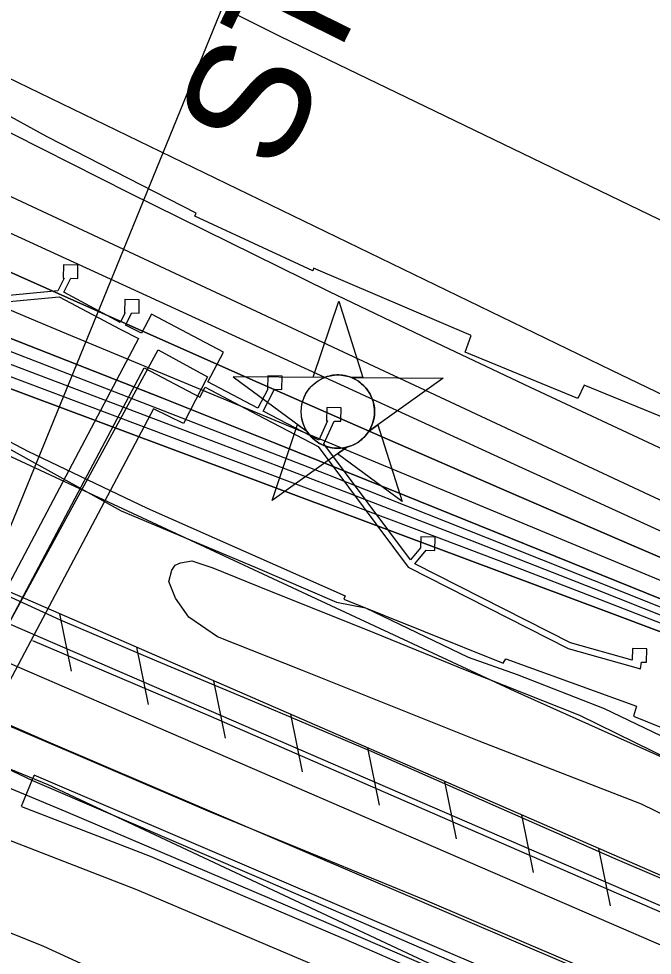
# Model space of a CAD drawing. Extents: x 3715084 to 3753216, y 488173 to 513963.
# Drawn here: x 3720612 to 3721140, y 500791 to 501572 of the extents above; entities that cross this region are included whole.
import ezdxf

# ---------------------------------------------------------------- set-up
doc = ezdxf.new("R2010")
doc.units = 0
for name, color, linetype in [('V-CHAN-DOCK', 7, 'Continuous'), ('V-CHAN-NAID', 7, 'Continuous'), ('V-FLOD-BASE', 7, 'Continuous'), ('V-LEVE-TOET', 7, 'Continuous'), ('V-RIVR-EDGE', 7, 'Continuous'), ('V-RIVR-RANG', 7, 'Continuous'), ('V-ROAD-CNTR', 7, 'Continuous'), ('V-RRAP-FSHR', 7, 'Continuous'), ('V-RRAP-RVMT', 7, 'Continuous'), ('V-SITE-OTLN', 7, 'Continuous'), ('V-SITE-VEGE', 7, 'Continuous'), ('V-SURV-LINE', 7, 'Continuous'), ('V-TOPO-DPTH', 7, 'Continuous'), ('V-TOPO-MAJR', 7, 'Continuous'), ('V-TOPO-MINR', 7, 'Continuous'), ('V-TOPO-WATR', 7, 'Continuous'), ('V-UTIL-LINE', 7, 'Continuous')]:
    doc.layers.add(name, color=color, linetype=linetype)

msp = doc.modelspace()

# ---------------------------------------------------------------- linework, layer by layer
at = {"layer": 'V-CHAN-DOCK'}
for points in [[(3720599.21, 501058.26), (3720716.97, 501280.58), (3720763.12, 501256.13), (3720767.54, 501264.5), (3720811.31, 501241.41), (3720861.85, 501215.13), (3720936.86, 501114.58), (3721070.18, 501046.8), (3721130.25, 501029.93), (3721131.17, 501035.4), (3721135.45, 501035.32), (3721135.66, 501046.43), (3721123.66, 501046.66), (3721123.48, 501037.02), (3721072, 501051.48), (3720942.44, 501117.35), (3720951.87, 501128.65), (3720959.07, 501128.51), (3720959.28, 501139.62), (3720947.28, 501139.85), (3720947.1, 501130.75), (3720938.62, 501120.58), (3720866.4, 501217.39), (3720875.1, 501236.31), (3720880.76, 501236.2), (3720880.98, 501247.31), (3720868.98, 501247.54), (3720868.77, 501236.43), (3720869.64, 501236.41), (3720862.33, 501220.51), (3720815.86, 501244.68), (3720825.55, 501262.9), (3720831.53, 501262.78), (3720831.74, 501273.89), (3720819.74, 501274.12), (3720819.53, 501263.01), (3720819.94, 501263), (3720811.43, 501247), (3720769.89, 501268.92), (3720783.04, 501293.75), (3720723.03, 501325.53), (3720714.56, 501309.54), (3720701.34, 501316.22), (3720706.65, 501326.5), (3720712.56, 501326.38), (3720712.77, 501337.49), (3720700.77, 501337.72), (3720700.56, 501326.61), (3720701.07, 501326.6), (3720696.9, 501318.53), (3720649.79, 501343.63), (3720655.63, 501355.3), (3720661.48, 501355.19), (3720661.69, 501366.3), (3720649.69, 501366.53), (3720649.48, 501355.42), (3720650.09, 501355.4), (3720644.84, 501344.93), (3720508.21, 501331.93)], [(3720503.62, 501326.47), (3720645.95, 501340.01), (3720696.84, 501312.89), (3720712.22, 501305.13), (3720585.42, 501065.74)]]:
    msp.add_lwpolyline(points, dxfattribs=at)
at = {"layer": 'V-CHAN-NAID'}
for points in [[(3720867.35, 501272.74), (3720857.76, 501272.81), (3720878.89, 501336.3), (3720899.11, 501272.52), (3720889.52, 501272.59), (3720887.95, 501273.17), (3720885.85, 501273.79), (3720883.81, 501274.24), (3720881.77, 501274.54), (3720880.61, 501274.66), (3720879.07, 501274.74), (3720877.35, 501274.74), (3720875.98, 501274.67), (3720874.08, 501274.47), (3720872.71, 501274.25), (3720870.93, 501273.86), (3720869.4, 501273.44), (3720868.36, 501273.11)], [(3720867.35, 501272.74), (3720790.85, 501273.29), (3720852.42, 501227.89), (3720851.31, 501229.8), (3720850.5, 501231.42), (3720849.67, 501233.39), (3720848.98, 501235.45), (3720848.61, 501236.77), (3720848.25, 501238.4), (3720848.01, 501239.84), (3720847.82, 501241.44), (3720847.71, 501243.17), (3720847.7, 501244.76), (3720847.8, 501246.83), (3720847.99, 501248.45), (3720848.38, 501250.65), (3720848.86, 501252.57), (3720849.46, 501254.46), (3720850.12, 501256.14), (3720850.85, 501257.73), (3720851.66, 501259.26), (3720852.72, 501261), (3720853.75, 501262.47), (3720854.75, 501263.74), (3720855.75, 501264.88), (3720857.06, 501266.22), (3720858.11, 501267.19), (3720859.83, 501268.58), (3720861.04, 501269.45), (3720862.73, 501270.52), (3720864.46, 501271.47), (3720865.91, 501272.15)], [(3720889.52, 501272.59), (3720966.01, 501272.04), (3720903.81, 501227.52), (3720904.72, 501229.01), (3720905.7, 501230.86), (3720906.42, 501232.44), (3720907.15, 501234.4), (3720907.7, 501236.18), (3720908.1, 501237.82), (3720908.46, 501239.83), (3720908.64, 501241.41), (3720908.77, 501243.61), (3720908.74, 501245.67), (3720908.55, 501247.89), (3720908.28, 501249.65), (3720907.79, 501251.88), (3720907.15, 501254.02), (3720906.4, 501256.01), (3720905.75, 501257.45), (3720904.75, 501259.36), (3720903.69, 501261.09), (3720902.47, 501262.79), (3720901.21, 501264.33), (3720899.94, 501265.69), (3720898.31, 501267.23), (3720896.56, 501268.64), (3720894.88, 501269.81), (3720892.99, 501270.95), (3720891.52, 501271.71)], [(3720885.78, 501214.62), (3720823.58, 501170.09), (3720844.7, 501233.58), (3720852.42, 501227.89), (3720853.06, 501226.92), (3720854.44, 501225.06), (3720855.65, 501223.65), (3720857.12, 501222.15), (3720858.51, 501220.89), (3720859.96, 501219.74), (3720861.36, 501218.75), (3720863.04, 501217.72), (3720864.75, 501216.8), (3720866.55, 501215.99), (3720867.99, 501215.44), (3720869.62, 501214.91), (3720871.85, 501214.34), (3720873.38, 501214.06), (3720875.4, 501213.8), (3720876.94, 501213.7), (3720878.8, 501213.67), (3720880.49, 501213.75), (3720882.2, 501213.93), (3720884.1, 501214.24)], [(3720903.81, 501227.52), (3720911.61, 501233.1), (3720931.83, 501169.33), (3720877.98, 501209.04), (3720885.78, 501214.62), (3720887.45, 501215.09), (3720889.06, 501215.65), (3720891.22, 501216.57), (3720892.95, 501217.45), (3720894.82, 501218.56), (3720896.56, 501219.78), (3720898.11, 501221.02), (3720899.4, 501222.19), (3720900.78, 501223.61), (3720901.98, 501225.01), (3720903.1, 501226.48)]]:
    msp.add_lwpolyline(points, close=True, dxfattribs=at)
msp.add_circle((3720878.23, 501244.21), 30.54, dxfattribs=at)
at = {"layer": 'V-FLOD-BASE'}
msp.add_lwpolyline([(3720623.85, 501053.54), (3720772.59, 500990.05), (3720944.11, 500915.27), (3721111.99, 500842.23), (3721249.82, 500783.05), (3721311.72, 500754.9)], dxfattribs=at)
at = {"layer": 'V-LEVE-TOET'}
for points in [[(3720238.96, 501257.16), (3720248.37, 501248.77), (3720283.26, 501229.13), (3720357.36, 501199.41), (3720460.21, 501153.32), (3720506.85, 501132.78), (3720584.86, 501099.08), (3720646.76, 501070.71), (3720727.05, 501036.6), (3720815.5, 500999.71), (3720906.02, 500961.28), (3721007.26, 500916.52), (3721108.95, 500871.76), (3721225.85, 500821.88), (3721323.23, 500778.4), (3721404.88, 500743.64), (3721490.21, 500705.11), (3721575.81, 500663.88), (3721650.45, 500630.11), (3721743, 500591.28)], [(3720179.59, 501167.86), (3720304.22, 501115.19), (3720443.54, 501049.27), (3720609.53, 500980.25), (3720771.92, 500910.71), (3720950.63, 500837.42), (3721109.84, 500769.17), (3721268.54, 500704.53), (3721370.97, 500656.4), (3721469.29, 500610.9), (3721591.18, 500559.99), (3721710.31, 500511.28), (3721874.22, 500433.19), (3722033.84, 500367.21), (3722177.07, 500309.03), (3722316.09, 500258.9), (3722373.75, 500239.7), (3722400.08, 500231.17), (3722415.56, 500223.8), (3722446.66, 500201.84), (3722506.85, 500145.23), (3722601.33, 500040.56), (3722665.86, 499969.15)]]:
    msp.add_lwpolyline(points, dxfattribs=at)
at = {"layer": 'V-RIVR-EDGE'}
msp.add_lwpolyline([(3720239.74, 501402.22), (3720285.9, 501377.49), (3720365.64, 501337.07), (3720464.57, 501284.6), (3720585.08, 501223.67), (3720697.79, 501161.56), (3720809.33, 501114.46), (3720877.1, 501085.47), (3720901.1, 501080.61), (3720986.85, 501039.58), (3721027.63, 501025.07), (3721100.2, 500996.67), (3721180.55, 500958.05), (3721293.89, 500907.34), (3721363.44, 500874.76), (3721432.4, 500841.57), (3721521.75, 500800.52), (3721630.87, 500745.62), (3721774.82, 500691.84)], dxfattribs=at)
at = {"layer": 'V-RIVR-RANG'}
msp.add_line((3720572.02, 501066.71), (3720806.36, 501640.72), dxfattribs=at)
at = {"layer": 'V-ROAD-CNTR'}
for points in [[(3720300.43, 501116.22), (3720623.45, 500974.85), (3720634.81, 500969.88), (3721154.97, 500747.3), (3721572.42, 500573.64)], [(3720614.65, 500915.43), (3720624.1, 500938.57), (3720625.08, 500940.96), (3720625.24, 500941.34)], [(3720624.87, 500941.5), (3721143.3, 500719.66), (3721560.9, 500545.95)], [(3720614.57, 500915.25), (3720721.86, 500873.73), (3720884.92, 500804.19), (3721025.06, 500743.2), (3721203.15, 500664.46), (3721255.65, 500640.81)], [(3720602.41, 500887.79), (3720710.56, 500845.93), (3720873.05, 500776.64), (3721013.01, 500715.73), (3721190.93, 500637.07), (3721243.32, 500613.46)]]:
    msp.add_lwpolyline(points, dxfattribs=at)
at = {"layer": 'V-RRAP-FSHR'}
for p, q in [((3720646.2, 501075.8), (3720655.91, 501027.95)), ((3720710.38, 501047.85), (3720720.09, 501000)), ((3720774.56, 501019.91), (3720784.27, 500972.05)), ((3720838.74, 500991.96), (3720848.45, 500944.1)), ((3720902.92, 500964.01), (3720912.62, 500916.15)), ((3720967.09, 500936.05), (3720976.8, 500888.2)), ((3721031.27, 500908.1), (3721040.98, 500860.25)), ((3721095.45, 500880.16), (3721105.16, 500832.3))]:
    msp.add_line(p, q, dxfattribs=at)
for points in [[(3719778.89, 501659.53), (3719780.86, 501658.92), (3720162.08, 501439.65), (3720517.23, 501248.04), (3721025.72, 501011.19), (3721396.92, 500844.83), (3721781.4, 500671.71), (3722343.74, 500424.71), (3722591.41, 500331.73), (3722936.45, 500157.72), (3723365.27, 499935.69), (3724002.23, 499670.32), (3724701.88, 499359.03), (3725287.18, 499128.78), (3725832.89, 499021), (3726260.14, 498910.4), (3726533.66, 498764.14), (3726929.44, 498511.1), (3727309.39, 498360.71), (3727495.42, 498332.19), (3727633.23, 498290.38), (3727809.16, 498206.78), (3728004.36, 498122.76), (3728249.57, 498078.76)], [(3724699.78, 499231.58), (3724234.56, 499410.51), (3724074.77, 499465.95), (3723910.95, 499525.38), (3723785.56, 499586.53), (3722795.66, 500019.57), (3722760.25, 500033.66), (3722724.85, 500066.42), (3722541.52, 500247.83), (3722476.7, 500308.3), (3722393.07, 500344.65), (3721960.2, 500508.45), (3721362.18, 500763.99), (3720460.91, 501156.5), (3720298.3, 501222.87), (3720229.92, 501264.91), (3720222.53, 501299.68)], [(3722824.32, 500007.03), (3722795.66, 500019.57), (3722760.25, 500033.66), (3722724.85, 500066.42), (3722541.52, 500247.83), (3722476.7, 500308.3), (3722393.07, 500344.65), (3721960.2, 500508.45), (3721362.18, 500763.99), (3720460.91, 501156.5), (3720298.3, 501222.87), (3720229.92, 501264.91), (3720222.53, 501299.68)]]:
    msp.add_lwpolyline(points, dxfattribs=at)
at = {"layer": 'V-RRAP-RVMT'}
for p, q in [((3720636.01, 501473.34), (3720531.82, 501529.97)), ((3720760.23, 501409.74), (3720636.01, 501473.34)), ((3720759.1, 501407.15), (3720760.23, 501409.74)), ((3720857.3, 501361.56), (3720759.1, 501407.15)), ((3720858.04, 501363.69), (3720857.3, 501361.56)), ((3720989.39, 501307.73), (3720858.04, 501363.69)), ((3720420.37, 501315.82), (3720620.05, 501211.14)), ((3720984.21, 501293.71), (3720989.39, 501307.73)), ((3721078.26, 501255.1), (3720984.21, 501293.71)), ((3721083.33, 501266.35), (3721078.26, 501255.1)), ((3721225.29, 501208.06), (3721083.33, 501266.35)), ((3720620.05, 501211.14), (3720719.42, 501163.87)), ((3720719.42, 501163.87), (3720884.18, 501090.6)), ((3720884.18, 501090.6), (3720883.1, 501087.89)), ((3720883.1, 501087.89), (3721015.8, 501034.61)), ((3721015.8, 501034.61), (3721018.23, 501038.1)), ((3721018.23, 501038.1), (3721127.02, 500998.73)), ((3721127.02, 500998.73), (3721124.4, 500990.42)), ((3721124.4, 500990.42), (3721242.7, 500942.84))]:
    msp.add_line(p, q, dxfattribs=at)
at = {"layer": 'V-SITE-OTLN'}
msp.add_lwpolyline([(3720227.8, 501101.72), (3720610.21, 500944.24), (3720636.62, 500933.33), (3721610.73, 500476.56), (3721508.9, 500234.19)], dxfattribs=at)
at = {"layer": 'V-SITE-VEGE'}
msp.add_lwpolyline([(3721213.02, 500877.16), (3721131.15, 500917.16), (3720996.07, 500969.55), (3720848.81, 501028.42), (3720777.88, 501056.56), (3720754.11, 501072.87), (3720743.08, 501088.74), (3720737.45, 501102.72), (3720739.95, 501112.15), (3720742.55, 501116.22), (3720747.21, 501118.32), (3720756.56, 501119.84), (3720774.1, 501114.14), (3720821.39, 501094.93), (3720901.11, 501062.93), (3720985.56, 501028.35), (3721079.45, 500991.25), (3721155.92, 500953.83)], dxfattribs=at)
at = {"layer": 'V-SURV-LINE'}
for points in [[(3720278.29, 501208.35), (3722203.47, 500375.16)], [(3722191.57, 500347.62), (3720266.39, 501180.81)]]:
    msp.add_lwpolyline(points, dxfattribs=at)
at = {"layer": 'V-TOPO-DPTH'}
for points in [[(3719696.46, 501792.88), (3720331.38, 501457.9), (3720355.58, 501445.22), (3720379.82, 501432.64), (3720404.14, 501420.2), (3720428.5, 501407.85), (3720453.01, 501395.8), (3720477.66, 501384.05), (3720502.52, 501372.75), (3720527.51, 501361.75), (3720535.35, 501358.39), (3720564.39, 501345.99), (3720593.46, 501333.65), (3720622.57, 501321.42), (3720651.72, 501309.27), (3721370.03, 501011.07), (3721390.93, 501002.28), (3721411.78, 500993.36), (3721432.55, 500984.25), (3721453.26, 500975.01), (3721686.17, 500869.81), (3721773.39, 500830.2)], [(3719696.46, 501792.88), (3720331.38, 501457.9), (3720355.58, 501445.22), (3720379.82, 501432.64), (3720404.14, 501420.2), (3720428.5, 501407.85), (3720453.01, 501395.8), (3720477.66, 501384.05), (3720502.52, 501372.75), (3720527.51, 501361.75), (3720535.35, 501358.39), (3720564.39, 501345.99), (3720593.46, 501333.65), (3720622.57, 501321.42), (3720651.72, 501309.27), (3721370.03, 501011.07), (3721390.93, 501002.28), (3721411.78, 500993.36), (3721432.55, 500984.25), (3721453.26, 500975.01), (3721686.17, 500869.81), (3721773.39, 500830.2)], [(3721877.17, 500797.6), (3721471.26, 500982.04), (3721444.21, 500994.23), (3721417.12, 501006.31), (3721389.96, 501018.22), (3721362.74, 501030.01), (3721125.13, 501132.14), (3721019.11, 501177.96), (3720913.21, 501224.05), (3720807.49, 501270.55), (3720701.89, 501317.34), (3720545.25, 501387.1), (3720518.14, 501399.37), (3720491.13, 501411.86), (3720464.27, 501424.67), (3720437.51, 501437.7), (3720294.77, 501508.25), (3720196.89, 501557.04)], [(3721877.17, 500797.6), (3721471.26, 500982.04), (3721444.21, 500994.23), (3721417.12, 501006.31), (3721389.96, 501018.22), (3721362.74, 501030.01), (3721125.13, 501132.14), (3721019.11, 501177.96), (3720913.21, 501224.05), (3720807.49, 501270.55), (3720701.89, 501317.34), (3720545.25, 501387.1), (3720518.14, 501399.37), (3720491.13, 501411.86), (3720464.27, 501424.67), (3720437.51, 501437.7), (3720294.77, 501508.25), (3720196.89, 501557.04)], [(3721737.13, 500832.87), (3721654.84, 500870.64), (3721572.43, 500908.16), (3721438.07, 500968.96), (3721422.71, 500975.79), (3721407.31, 500982.5), (3721391.82, 500989.02), (3721376.28, 500995.42), (3720920.44, 501179.83), (3720825.99, 501217.83), (3720731.43, 501255.59), (3720636.73, 501292.97), (3720541.93, 501330.11), (3720398.79, 501385.87), (3720375.63, 501395.27), (3720352.67, 501405.11), (3720330, 501415.6), (3720307.53, 501426.53), (3720285.34, 501438.03), (3720263.33, 501449.86), (3720241.6, 501462.19)], [(3721737.13, 500832.87), (3721654.84, 500870.64), (3721572.43, 500908.16), (3721438.07, 500968.96), (3721422.71, 500975.79), (3721407.31, 500982.5), (3721391.82, 500989.02), (3721376.28, 500995.42), (3720920.44, 501179.83), (3720825.99, 501217.83), (3720731.43, 501255.59), (3720636.73, 501292.97), (3720541.93, 501330.11), (3720398.79, 501385.87), (3720375.63, 501395.27), (3720352.67, 501405.11), (3720330, 501415.6), (3720307.53, 501426.53), (3720285.34, 501438.03), (3720263.33, 501449.86), (3720241.6, 501462.19)], [(3722967.35, 500216.02), (3722437.12, 500443.26), (3722419.04, 500450.53), (3722067.44, 500613.33), (3721974.74, 500665.23), (3721881.66, 500716.42), (3721787.99, 500766.52), (3721693.94, 500815.9), (3721557.13, 500886.72), (3721531.09, 500899.96), (3721504.92, 500912.94), (3721478.56, 500925.52), (3721452.07, 500937.84), (3721409.1, 500957.45), (3721403.98, 500959.73), (3721398.85, 500961.97), (3721393.68, 500964.13), (3721388.49, 500966.24), (3721299.49, 501001.59), (3721249.72, 501021.19), (3721199.88, 501040.58), (3721149.92, 501059.66), (3721099.87, 501078.54), (3720167.95, 501426.86)], [(3720236.43, 501424.94), (3720292.82, 501402.52), (3720778.66, 501218.01), (3720883.11, 501178.02), (3720987.42, 501137.68), (3721091.52, 501096.78), (3721195.48, 501055.52), (3721382.37, 500980.78), (3721392.74, 500976.54), (3721403.07, 500972.22), (3721413.34, 500967.75), (3721423.57, 500963.18), (3721511.07, 500923.41), (3721564.97, 500898.75), (3721618.78, 500873.93), (3721672.47, 500848.84), (3721726.08, 500823.59), (3722132.13, 500631.13), (3722164.1, 500616.2), (3722196.18, 500601.52), (3722228.43, 500587.21), (3722260.79, 500573.14), (3722926.29, 500288.43)], [(3720236.43, 501424.94), (3720292.82, 501402.52), (3720778.66, 501218.01), (3720883.11, 501178.02), (3720987.42, 501137.68), (3721091.52, 501096.78), (3721195.48, 501055.52), (3721382.37, 500980.78), (3721392.74, 500976.54), (3721403.07, 500972.22), (3721413.34, 500967.75), (3721423.57, 500963.18), (3721511.07, 500923.41), (3721564.97, 500898.75), (3721618.78, 500873.93), (3721672.47, 500848.84), (3721726.08, 500823.59), (3722132.13, 500631.13), (3722164.1, 500616.2), (3722196.18, 500601.52), (3722228.43, 500587.21), (3722260.79, 500573.14), (3722926.29, 500288.43)]]:
    msp.add_lwpolyline(points, dxfattribs=at)
at = {"layer": 'V-TOPO-MAJR'}
msp.add_lwpolyline([(3719946.92, 501710.59), (3720478.9, 501451.76), (3720491.69, 501445.59), (3720504.51, 501439.48), (3720517.36, 501433.46), (3720530.25, 501427.49), (3721031.85, 501197.24), (3721096.91, 501167.51), (3721162.04, 501137.93), (3721227.27, 501108.58), (3721292.57, 501079.39), (3721354.61, 501051.78), (3721388.92, 501036.45), (3721423.2, 501021.04), (3721457.42, 501005.52), (3721491.61, 500989.92), (3722077.49, 500721.56)], dxfattribs=at)
at = {"layer": 'V-TOPO-MINR'}
for points in [[(3719787.92, 501975.02), (3720251.65, 501711.23), (3720301.95, 501682.89), (3720352.41, 501654.84), (3720403.09, 501627.2), (3720453.94, 501599.84), (3720546.67, 501550.44), (3720551.27, 501548.02), (3720555.89, 501545.64), (3720560.54, 501543.3), (3720565.21, 501541.01), (3721106.15, 501278.68), (3721164.99, 501250.37), (3721223.94, 501222.29), (3721283.05, 501194.57), (3721342.28, 501167.08), (3721437.16, 501123.4), (3721449.04, 501117.96), (3721460.94, 501112.56), (3721472.87, 501107.21), (3721484.81, 501101.89), (3722263.52, 500757.51), (3723024.64, 500437.52)], [(3719720.03, 501955.11), (3720494.87, 501533.85), (3720516.82, 501522.06), (3720538.85, 501510.4), (3720560.98, 501498.96), (3720583.19, 501487.65), (3720704.48, 501426.66), (3720787.56, 501385.33), (3720870.87, 501344.46), (3720954.52, 501304.31), (3721038.41, 501264.64), (3721384.16, 501102.9), (3721414.7, 501088.69), (3721445.28, 501074.57), (3721475.93, 501060.57), (3721506.6, 501046.65), (3721607.86, 501000.99), (3721689.31, 500964.57), (3721770.91, 500928.51)], [(3719749.67, 501861.11), (3720516.81, 501464.9), (3721345.64, 501077.67), (3721359.75, 501071.1), (3721373.86, 501064.54), (3721387.99, 501058.02), (3721402.13, 501051.52), (3721424.87, 501041.09), (3721427.65, 501039.82), (3721430.42, 501038.55), (3721433.2, 501037.28), (3721435.98, 501036.02), (3721577.85, 500971.39), (3721651.68, 500938.06), (3721725.64, 500905.05), (3721799.82, 500872.52), (3721874.15, 500840.32), (3722161.55, 500716.92), (3722197.26, 500701.84), (3722233.08, 500687.05), (3722269.07, 500672.68), (3722305.18, 500658.59), (3722688.98, 500511.51)], [(3719696.46, 501792.88), (3720331.38, 501457.9), (3720355.58, 501445.22), (3720379.82, 501432.64), (3720404.14, 501420.2), (3720428.5, 501407.85), (3720453.01, 501395.8), (3720477.66, 501384.05), (3720502.52, 501372.75), (3720527.51, 501361.75), (3720535.35, 501358.39), (3720564.39, 501345.99), (3720593.46, 501333.65), (3720622.57, 501321.42), (3720651.72, 501309.27), (3721370.03, 501011.07), (3721390.93, 501002.28), (3721411.78, 500993.36), (3721432.55, 500984.25), (3721453.26, 500975.01), (3721686.17, 500869.81), (3721773.39, 500830.2)], [(3720793.78, 501575.05), (3720829.93, 501557.25), (3721508.99, 501229.09), (3722301.28, 500854.29)], [(3720196.89, 501557.04), (3720294.77, 501508.25), (3720437.51, 501437.7), (3720464.27, 501424.67), (3720491.13, 501411.86), (3720518.14, 501399.37), (3720545.25, 501387.1), (3720701.89, 501317.34), (3720807.49, 501270.55), (3720913.21, 501224.05), (3721019.11, 501177.96), (3721125.13, 501132.14), (3721362.74, 501030.01), (3721389.96, 501018.22), (3721417.12, 501006.31), (3721444.21, 500994.23), (3721471.26, 500982.04), (3721877.17, 500797.6)], [(3720241.6, 501462.19), (3720263.33, 501449.86), (3720285.34, 501438.03), (3720307.53, 501426.53), (3720330, 501415.6), (3720352.67, 501405.11), (3720375.63, 501395.27), (3720398.79, 501385.87), (3720541.93, 501330.11), (3720636.73, 501292.97), (3720731.43, 501255.59), (3720825.99, 501217.83), (3720920.44, 501179.83), (3721376.28, 500995.42), (3721391.82, 500989.02), (3721407.31, 500982.5), (3721422.71, 500975.79), (3721438.07, 500968.96), (3721572.43, 500908.16), (3721654.84, 500870.64), (3721737.13, 500832.87)], [(3720227.71, 501444.71), (3720266.6, 501426.79), (3720306, 501410.05), (3720345.76, 501394.1), (3720598.4, 501297.09), (3720733.31, 501244.92), (3720868.05, 501192.34), (3721002.55, 501139.13), (3721136.88, 501085.51), (3721379.32, 500988.08), (3721392.28, 500982.77), (3721405.19, 500977.35), (3721418.03, 500971.77), (3721430.82, 500966.07), (3721541.46, 500915.88), (3721609.47, 500884.84), (3721677.37, 500853.6), (3721745.13, 500822.03)], [(3720236.43, 501424.94), (3720292.82, 501402.52), (3720778.66, 501218.01), (3720883.11, 501178.02), (3720987.42, 501137.68), (3721091.52, 501096.78), (3721195.48, 501055.52), (3721382.37, 500980.78), (3721392.74, 500976.54), (3721403.07, 500972.22), (3721413.34, 500967.75), (3721423.57, 500963.18), (3721511.07, 500923.41), (3721564.97, 500898.75), (3721618.78, 500873.93), (3721672.47, 500848.84), (3721726.08, 500823.59), (3722132.13, 500631.13), (3722164.1, 500616.2), (3722196.18, 500601.52), (3722228.43, 500587.21), (3722260.79, 500573.14), (3722926.29, 500288.43)], [(3720234, 501413.3), (3720943.93, 501146.04), (3721020.41, 501117), (3721096.77, 501087.67), (3721172.97, 501057.9), (3721249.05, 501027.84), (3721385.42, 500973.5), (3721393.21, 500970.33), (3721400.96, 500967.09), (3721408.66, 500963.74), (3721416.33, 500960.31), (3721481.23, 500930.74), (3721521.27, 500912.36), (3721561.24, 500893.82), (3721601.1, 500875.05), (3721640.89, 500856.13), (3722119.7, 500626.7), (3722155.96, 500609.54), (3722192.34, 500592.6), (3722228.87, 500576.02), (3722265.51, 500559.66), (3722537.33, 500439.88), (3722619.52, 500403.78), (3722701.77, 500367.8)]]:
    msp.add_lwpolyline(points, dxfattribs=at)
at = {"layer": 'V-TOPO-WATR'}
msp.add_lwpolyline([(3720167.95, 501426.86), (3721099.87, 501078.54), (3721149.92, 501059.66), (3721199.88, 501040.58), (3721249.72, 501021.19), (3721299.49, 501001.59), (3721388.49, 500966.24), (3721393.68, 500964.13), (3721398.85, 500961.97), (3721403.98, 500959.73), (3721409.1, 500957.45), (3721452.07, 500937.84), (3721478.56, 500925.52), (3721504.92, 500912.94), (3721531.09, 500899.96), (3721557.13, 500886.72), (3721693.94, 500815.9), (3721787.99, 500766.52), (3721881.66, 500716.42), (3721974.74, 500665.23), (3722067.44, 500613.33), (3722419.04, 500450.53), (3722437.12, 500443.26), (3722967.35, 500216.02)], dxfattribs=at)
at = {"layer": 'V-UTIL-LINE'}
for points in [[(3720035.13, 501103.33), (3720288.07, 500994.01), (3720384.56, 500949.83), (3720387.57, 500957.55), (3720405.79, 500948.43), (3720387.56, 500910.63), (3720508.56, 500859.25), (3720553.86, 500967.95), (3720605.16, 501069.54), (3720728.53, 501295.75)], [(3720728.53, 501295.75), (3720769.56, 501273.07), (3720749.55, 501234.34), (3720724.5, 501246.49), (3720573.4, 500960.72), (3720623.93, 500936.87), (3720819.99, 500852.63), (3721067.49, 500745.01), (3721269.48, 500657.28), (3721284.95, 500650.8), (3721171.29, 500388.76), (3721170.91, 500385.14), (3721103.49, 500229.55)], [(3721265.56, 500646.07), (3721105.03, 500716.33), (3720862.56, 500820.88), (3720651.95, 500910.71), (3720581.01, 500940.04), (3720553.71, 500881.32), (3720566.89, 500876.15), (3720559.13, 500857.05), (3720535.52, 500864.73), (3720523.65, 500848.71), (3720437.36, 500641.78), (3720386.54, 500538.39), (3720383.48, 500533.37), (3720382.22, 500528.38), (3720376.98, 500519.26), (3720356.94, 500529.25), (3720416.22, 500662.13), (3720477.19, 500800.45), (3720493.98, 500843.18), (3720367.51, 500897.62), (3720383.5, 500934.47), (3720197.77, 501021.16)], [(3721363.94, 500457.64), (3721219.72, 500520.31), (3721226.62, 500537.13), (3721104.25, 500589.39), (3720945.46, 500659.45), (3720773.95, 500733.78), (3720633.3, 500798.33), (3720589.65, 500815.99)]]:
    msp.add_lwpolyline(points, dxfattribs=at)

# ---------------------------------------------------------------- texts
at = {"layer": 'V-CHAN-NAID'}
msp.add_text('STOLTHAVEN NO. 3 (79.6) (2)', height=100, rotation=63.72036, dxfattribs=at).set_placement((3720828.82, 501441.16))

doc.saveas('drawing.dxf')
